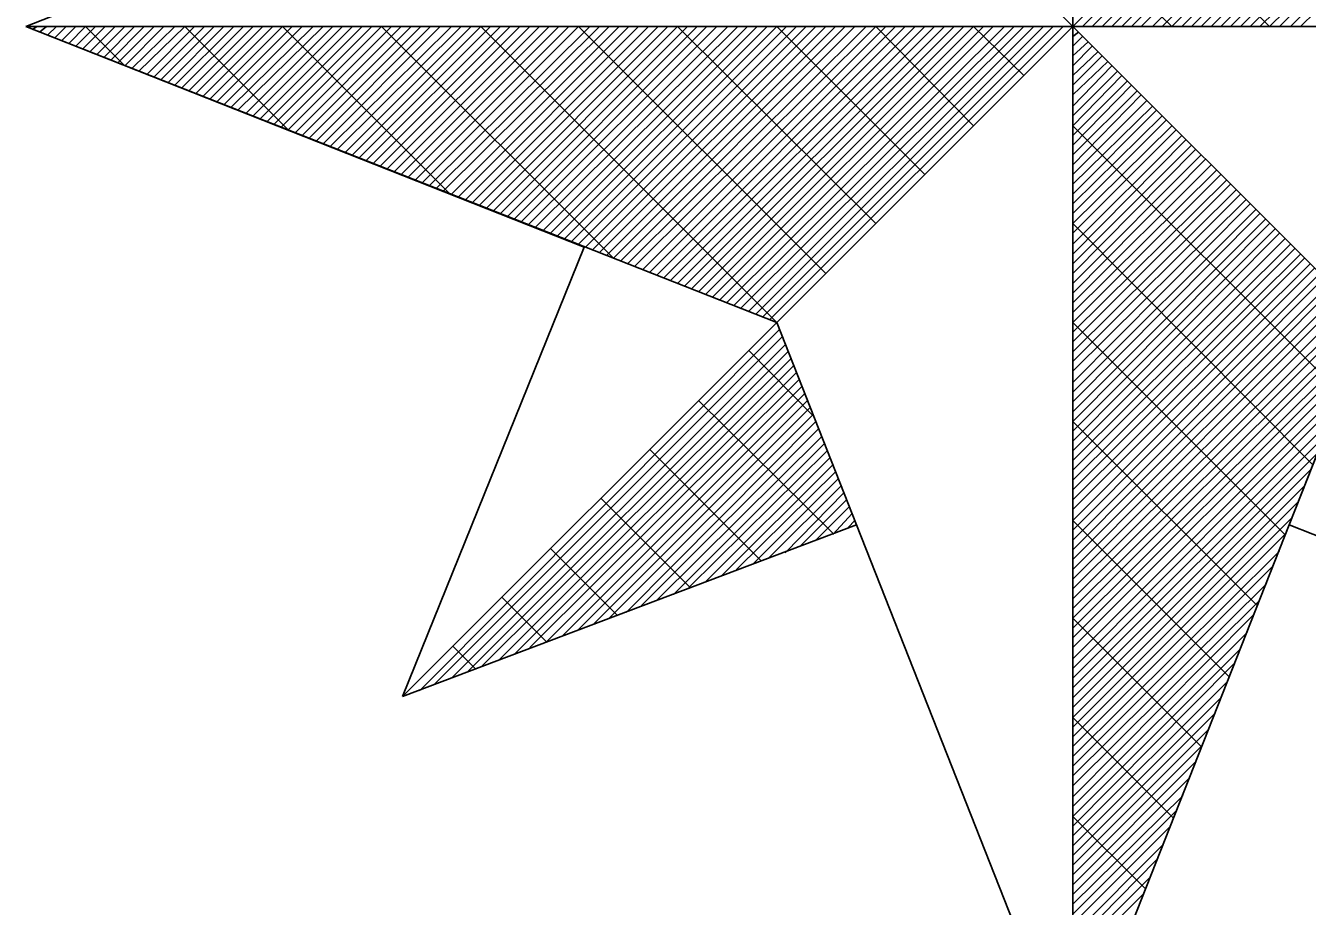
# Model space of a CAD drawing. Extents: x -729889 to -691139, y -995431 to -974354.
# Drawn here: x -725488.065 to -725486.468, y -978465.767 to -978464.669 of the extents above; entities that cross this region are included whole.
import ezdxf

# ---------------------------------------------------------------- set-up
doc = ezdxf.new("R2010")
doc.units = 0
doc.layers.add('Atributy', color=7, linetype='Continuous')
doc.layers.add('Světelný bod se zemním svítidlem', color=7, linetype='Continuous')

# ---------------------------------------------------------------- blocks, each defined once
blk = doc.blocks.new('Světlo')
at = {"layer": 'Světelný bod se zemním svítidlem'}
for p, q in [((0, 0), (0, 1.6939)), ((0, 1.6939), (0, -1.3043)), ((-0.3687, 0.3687), (0, 0)), ((0, 0), (-0.3687, 0.3687)), ((0.3687, 0.3687), (0, 0)), ((0.3687, 0.3687), (0, 0)), ((0, 0), (0.3687, 0.3687)), ((0.0122, 0), (0.3774, 0.3652)), ((0.0243, 0), (0.3861, 0.3617)), ((0.0365, 0), (0.3948, 0.3583)), ((0.0487, 0), (0.4035, 0.3548)), ((0.0609, 0), (0.4139, 0.3513)), ((0.073, 0), (0.4226, 0.3478)), ((0.0852, 0), (0.4313, 0.3443)), ((0.0991, 0), (0.44, 0.3409)), ((0.1113, 0), (0.4487, 0.3374)), ((0.1235, 0), (0.4574, 0.3339)), ((0.1357, 0), (0.4661, 0.3304)), ((0.1478, 0), (0.4748, 0.327)), ((0.16, 0), (0.4835, 0.3235)), ((0.1722, 0), (0.4922, 0.32)), ((0.1843, 0), (0.5009, 0.3165)), ((0.1965, 0), (0.5096, 0.313)), ((0.2087, 0), (0.5183, 0.3096)), ((0.2209, 0), (0.527, 0.3061)), ((0.233, 0), (0.5374, 0.3026)), ((0.2452, 0), (0.5461, 0.2991)), ((0.2574, 0), (0.5548, 0.2957)), ((0.2713, 0), (0.5635, 0.2922)), ((0.2835, 0), (0.5722, 0.2887)), ((-1.3043, 0), (-0.6209, 0.2696)), ((0.2452, 0), (0.1235, 0.1235)), ((0.1235, 0), (0.0609, 0.0609)), ((-1.3043, 0), (-0.3687, -0.3687)), ((0, 0), (-1.3043, 0)), ((-0.6087, -0.2748), (-1.3043, 0)), ((-1.3043, 0), (1.3043, 0)), ((-1.3043, 0), (-1.3043, 0)), ((-1.2957, -0.0035), (-1.2904, 0)), ((-1.287, -0.007), (-1.2783, 0)), ((-1.2765, -0.0104), (-1.2661, 0)), ((-1.2678, -0.0139), (-1.2539, 0)), ((-1.2591, -0.0174), (-1.2417, 0)), ((-1.2504, -0.0209), (-1.2296, 0)), ((-1.2417, -0.0243), (-1.2174, 0)), ((-1.233, -0.0278), (-1.2052, 0)), ((-1.1809, -0.0487), (-1.2296, 0)), ((-1.2243, -0.0313), (-1.193, 0)), ((-1.2157, -0.0348), (-1.1809, 0)), ((-1.207, -0.0383), (-1.1687, 0)), ((-1.1983, -0.0417), (-1.1565, 0)), ((-1.1896, -0.0452), (-1.1443, 0)), ((-1.1809, -0.0487), (-1.1322, 0)), ((-1.1722, -0.0522), (-1.1183, 0)), ((-1.1635, -0.0557), (-1.1061, 0)), ((-1.153, -0.0591), (-1.0939, 0)), ((-1.1443, -0.0626), (-1.0817, 0)), ((-1.1357, -0.0661), (-1.0696, 0)), ((-1.127, -0.0696), (-1.0574, 0)), ((-1.1183, -0.073), (-1.0452, 0)), ((-1.1096, -0.0765), (-1.033, 0)), ((-0.9774, -0.1287), (-1.1061, 0)), ((-1.1009, -0.08), (-1.0209, 0)), ((-1.0922, -0.0835), (-1.0087, 0)), ((-1.0835, -0.087), (-0.9965, 0)), ((-1.0748, -0.0904), (-0.9843, 0)), ((-1.0661, -0.0939), (-0.9722, 0)), ((-1.0574, -0.0974), (-0.96, 0)), ((-1.0487, -0.1009), (-0.9461, 0)), ((-1.04, -0.1043), (-0.9339, 0)), ((-1.0296, -0.1078), (-0.9217, 0)), ((-1.0209, -0.1113), (-0.9096, 0)), ((-1.0122, -0.1148), (-0.8974, 0)), ((-1.0035, -0.1183), (-0.8852, 0)), ((-0.9948, -0.1217), (-0.873, 0)), ((-0.9861, -0.1252), (-0.8609, 0)), ((-0.7757, -0.2087), (-0.9843, 0)), ((-0.9774, -0.1287), (-0.8487, 0)), ((-0.9687, -0.1322), (-0.8365, 0)), ((-0.96, -0.1357), (-0.8243, 0)), ((-0.9513, -0.1391), (-0.8122, 0)), ((-0.9426, -0.1426), (-0.8, 0)), ((-0.9339, -0.1461), (-0.7878, 0)), ((-0.9252, -0.1496), (-0.7739, 0)), ((-0.9165, -0.153), (-0.7617, 0)), ((-0.9061, -0.1565), (-0.7496, 0)), ((-0.8974, -0.16), (-0.7374, 0)), ((-0.8887, -0.1635), (-0.7252, 0)), ((-0.88, -0.167), (-0.713, 0)), ((-0.8713, -0.1704), (-0.7009, 0)), ((-0.8626, -0.1739), (-0.6887, 0)), ((-0.5722, -0.2887), (-0.8609, 0)), ((-0.8539, -0.1774), (-0.6765, 0)), ((-0.8452, -0.1809), (-0.6643, 0)), ((-0.8365, -0.1843), (-0.6522, 0)), ((-0.8278, -0.1878), (-0.64, 0)), ((-0.8191, -0.1913), (-0.6278, 0)), ((-0.8104, -0.1948), (-0.6157, 0)), ((-0.8017, -0.1983), (-0.6017, 0)), ((-0.793, -0.2017), (-0.5896, 0)), ((-0.7843, -0.2052), (-0.5774, 0)), ((-0.7739, -0.2087), (-0.5652, 0)), ((-0.7652, -0.2122), (-0.553, 0)), ((-0.7565, -0.2157), (-0.5409, 0)), ((-0.7478, -0.2191), (-0.5287, 0)), ((-0.7391, -0.2226), (-0.5165, 0)), ((-0.3687, -0.3687), (-0.7374, 0)), ((-0.7304, -0.2261), (-0.5043, 0)), ((-0.7217, -0.2296), (-0.4922, 0)), ((-0.713, -0.233), (-0.48, 0)), ((-0.7043, -0.2365), (-0.4678, 0)), ((-0.6957, -0.24), (-0.4557, 0)), ((-0.687, -0.2435), (-0.4435, 0)), ((-0.6783, -0.247), (-0.4296, 0)), ((-0.6696, -0.2504), (-0.4174, 0)), ((-0.6591, -0.2539), (-0.4052, 0)), ((-0.6504, -0.2574), (-0.393, 0)), ((-0.6417, -0.2609), (-0.3809, 0)), ((-0.633, -0.2643), (-0.3687, 0)), ((-0.6243, -0.2678), (-0.3565, 0)), ((-0.6157, -0.2713), (-0.3443, 0)), ((-0.3078, -0.3078), (-0.6157, 0)), ((-0.607, -0.2748), (-0.3322, 0)), ((-0.5983, -0.2783), (-0.32, 0)), ((-0.5896, -0.2817), (-0.3078, 0)), ((-0.5809, -0.2852), (-0.2957, 0)), ((-0.5722, -0.2887), (-0.2835, 0)), ((-0.5635, -0.2922), (-0.2713, 0)), ((-0.5548, -0.2957), (-0.2574, 0)), ((-0.5461, -0.2991), (-0.2452, 0)), ((-0.5357, -0.3026), (-0.233, 0)), ((-0.527, -0.3061), (-0.2209, 0)), ((-0.5183, -0.3096), (-0.2087, 0)), ((-0.5096, -0.313), (-0.1965, 0)), ((-0.5009, -0.3165), (-0.1843, 0)), ((-0.4922, -0.32), (-0.1722, 0)), ((-0.2452, -0.2452), (-0.4922, 0)), ((-0.4835, -0.3235), (-0.16, 0)), ((-0.4748, -0.327), (-0.1478, 0)), ((-0.4661, -0.3304), (-0.1357, 0)), ((-0.4574, -0.3339), (-0.1235, 0)), ((-0.4487, -0.3374), (-0.1113, 0)), ((-0.44, -0.3409), (-0.0991, 0)), ((-0.4313, -0.3443), (-0.0852, 0)), ((-0.4226, -0.3478), (-0.073, 0)), ((-0.4139, -0.3513), (-0.0609, 0)), ((-0.4035, -0.3548), (-0.0487, 0)), ((-0.3948, -0.3583), (-0.0365, 0)), ((-0.3861, -0.3617), (-0.0243, 0)), ((-0.3774, -0.3652), (-0.0122, 0)), ((-0.3687, -0.3687), (0, 0)), ((0, 0), (-0.3687, -0.3687)), ((0, 0), (-0.3687, -0.3687)), ((-0.1843, -0.1843), (-0.3687, 0)), ((-0.1235, -0.1235), (-0.2452, 0)), ((-0.0609, -0.0609), (-0.1235, 0)), ((0, 0), (0, -1.3043)), ((0.3687, -0.3687), (0, 0)), ((0, 0), (1.3043, 0)), ((0.3687, -0.3687), (0, 0)), ((0.3687, -0.3687), (0, 0)), ((0, -0.0122), (0.007, -0.007)), ((0, -0.0243), (0.0122, -0.0122)), ((0, -0.0365), (0.0191, -0.0191)), ((0, -0.0487), (0.0243, -0.0243)), ((0, -0.0609), (0.0313, -0.0313)), ((0, -0.073), (0.0365, -0.0365)), ((0, -0.0852), (0.0435, -0.0435)), ((0, -0.0991), (0.0487, -0.0487)), ((0, -0.1113), (0.0557, -0.0557)), ((0, -0.1235), (0.0609, -0.0609)), ((0, -0.1357), (0.0678, -0.0678)), ((0, -0.1478), (0.073, -0.073)), ((0, -0.16), (0.08, -0.08)), ((0, -0.1722), (0.0852, -0.0852)), ((0, -0.1843), (0.0922, -0.0922)), ((0, -0.1965), (0.0991, -0.0991)), ((0, -0.2087), (0.1043, -0.1043)), ((0, -0.2209), (0.1113, -0.1113)), ((0, -0.233), (0.1165, -0.1165)), ((0, -0.2452), (0.1235, -0.1235)), ((0.3339, -0.4574), (0, -0.1235)), ((0, -0.2574), (0.1287, -0.1287)), ((0, -0.2713), (0.1357, -0.1357)), ((0, -0.2835), (0.1409, -0.1409)), ((0, -0.2957), (0.1478, -0.1478)), ((0, -0.3078), (0.153, -0.153)), ((0, -0.32), (0.16, -0.16)), ((0, -0.3322), (0.1652, -0.1652)), ((0, -0.3443), (0.1722, -0.1722)), ((0, -0.3565), (0.1791, -0.1791)), ((0, -0.3687), (0.1843, -0.1843)), ((0, -0.3809), (0.1913, -0.1913)), ((0, -0.393), (0.1965, -0.1965)), ((0, -0.4052), (0.2035, -0.2035)), ((0, -0.4174), (0.2087, -0.2087)), ((0, -0.4296), (0.2157, -0.2157)), ((0, -0.4435), (0.2209, -0.2209)), ((0, -0.4557), (0.2278, -0.2278)), ((0, -0.4678), (0.233, -0.233)), ((0, -0.48), (0.24, -0.24)), ((0, -0.4922), (0.2452, -0.2452)), ((0.2991, -0.5461), (0, -0.2452)), ((0, -0.5043), (0.2522, -0.2522)), ((0, -0.5165), (0.2574, -0.2574)), ((0, -0.5287), (0.2643, -0.2643)), ((0, -0.5409), (0.2713, -0.2713)), ((-0.8348, -0.8348), (-0.6087, -0.2748)), ((0, -0.553), (0.2765, -0.2765)), ((0, -0.5652), (0.2835, -0.2835)), ((0, -0.5774), (0.2887, -0.2887)), ((0, -0.5896), (0.2957, -0.2957)), ((0, -0.6017), (0.3009, -0.3009)), ((0, -0.6157), (0.3078, -0.3078)), ((0, -0.6278), (0.313, -0.313)), ((0, -0.64), (0.32, -0.32)), ((0, -0.6522), (0.3252, -0.3252)), ((0, -0.6643), (0.3322, -0.3322)), ((0, -0.6765), (0.3374, -0.3374)), ((0, -0.6887), (0.3443, -0.3443)), ((0, -0.7009), (0.3513, -0.3513)), ((0, -0.713), (0.3565, -0.3565)), ((0, -0.7252), (0.3635, -0.3635)), ((-0.3687, -0.3687), (-0.8348, -0.8348)), ((-0.3687, -0.3687), (-0.8348, -0.8348)), ((-0.8348, -0.8348), (-0.3687, -0.3687)), ((-0.8139, -0.8278), (-0.3652, -0.3774)), ((-0.2696, -0.6209), (-0.3687, -0.3687)), ((0, -1.3043), (0.3687, -0.3687)), ((0, -1.3043), (0.3687, -0.3687)), ((0, -0.7374), (0.3687, -0.3687)), ((0.2643, -0.633), (0, -0.3687)), ((0.3687, -0.3687), (0.2696, -0.6209)), ((-0.7948, -0.8191), (-0.3617, -0.3861)), ((-0.7739, -0.8122), (-0.3583, -0.3965)), ((0, -0.7496), (0.3617, -0.3896)), ((-0.7548, -0.8052), (-0.3548, -0.4052)), ((-0.7357, -0.7965), (-0.3513, -0.4139)), ((-0.3235, -0.4852), (-0.4035, -0.4035)), ((0, -0.7617), (0.353, -0.4087)), ((-0.7148, -0.7896), (-0.3478, -0.4226)), ((0, -0.7739), (0.3443, -0.4296)), ((-0.6957, -0.7826), (-0.3443, -0.4313)), ((-0.6765, -0.7739), (-0.3409, -0.44)), ((-0.6557, -0.767), (-0.3374, -0.4487)), ((-0.6365, -0.76), (-0.3339, -0.4574)), ((0, -0.7878), (0.3374, -0.4504)), ((-0.6157, -0.7513), (-0.3304, -0.4661)), ((-0.5965, -0.7443), (-0.327, -0.4748)), ((-0.2991, -0.6313), (-0.4661, -0.4661)), ((0, -0.8), (0.3287, -0.4696)), ((-0.5774, -0.7374), (-0.3235, -0.4835)), ((-0.5565, -0.7304), (-0.32, -0.4922)), ((0, -0.8122), (0.3217, -0.4904)), ((0.2296, -0.7217), (0, -0.4922)), ((-0.5374, -0.7217), (-0.3165, -0.5009)), ((-0.5183, -0.7148), (-0.313, -0.5113)), ((-0.4974, -0.7078), (-0.3096, -0.52)), ((0, -0.8243), (0.313, -0.5113)), ((-0.3878, -0.6661), (-0.527, -0.527)), ((-0.4783, -0.6991), (-0.3061, -0.5287)), ((-0.4574, -0.6922), (-0.3026, -0.5374)), ((0, -0.8365), (0.3043, -0.5322)), ((-0.4383, -0.6852), (-0.2991, -0.5461)), ((-0.4191, -0.6765), (-0.2957, -0.5548)), ((0, -0.8487), (0.2974, -0.5513)), ((-0.3983, -0.6696), (-0.2922, -0.5635)), ((-0.3791, -0.6626), (-0.2887, -0.5722)), ((0, -0.8609), (0.2887, -0.5722)), ((-0.4765, -0.6991), (-0.5878, -0.5878)), ((-0.3583, -0.6557), (-0.2852, -0.5809)), ((-0.3391, -0.647), (-0.2817, -0.5896)), ((-0.32, -0.64), (-0.2783, -0.5983)), ((0, -0.873), (0.28, -0.593)), ((-0.2696, -0.6209), (-0.8348, -0.8348)), ((-0.2991, -0.633), (-0.2748, -0.607)), ((-0.28, -0.6243), (-0.2713, -0.6157)), ((0, -1.3043), (-0.2696, -0.6209)), ((0, -0.8852), (0.273, -0.6122)), ((0.1948, -0.8104), (0, -0.6157)), ((0.2696, -0.6209), (0, -1.3043)), ((0.8504, -0.8504), (0.2696, -0.6209)), ((0, -0.8974), (0.2643, -0.633)), ((-0.567, -0.7339), (-0.6504, -0.6504)), ((0, -0.9096), (0.2574, -0.6539)), ((0, -0.9217), (0.2487, -0.673)), ((0, -0.9339), (0.2417, -0.6939)), ((-0.6557, -0.767), (-0.7113, -0.7113)), ((0, -0.9461), (0.233, -0.7148)), ((0, -0.96), (0.2243, -0.7339)), ((0.16, -0.8974), (0, -0.7374)), ((0, -0.9722), (0.2174, -0.7548)), ((-0.7443, -0.8), (-0.7722, -0.7722)), ((0, -0.9843), (0.2087, -0.7757)), ((0, -0.9965), (0.2, -0.7948)), ((0, -1.0087), (0.193, -0.8157)), ((0, -1.0209), (0.1843, -0.8365)), ((0, -1.033), (0.1774, -0.8557)), ((0.1252, -0.9861), (0, -0.8609)), ((0, -1.0452), (0.1687, -0.8765)), ((0, -1.0574), (0.16, -0.8974)), ((0, -1.0696), (0.153, -0.9165)), ((0, -1.0817), (0.1443, -0.9374)), ((0, -1.0939), (0.1374, -0.9583)), ((0, -1.1061), (0.1287, -0.9774)), ((0.0904, -1.0748), (0, -0.9843)), ((0, -1.1183), (0.12, -0.9983)), ((0, -1.1322), (0.113, -1.0191)), ((0, -1.1443), (0.1043, -1.0383)), ((0, -1.1565), (0.0974, -1.0591)), ((0, -1.1687), (0.0887, -1.08))]:
    blk.add_line(p, q, dxfattribs=at)

msp = doc.modelspace()

# ---------------------------------------------------------------- block references
at = {"layer": 'Světelný bod se zemním svítidlem', "xscale": 1.0005800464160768, "yscale": 1.0005800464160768}
msp.add_blockref('Světlo', (-725486.76, -978464.67), dxfattribs=at)

# ---------------------------------------------------------------- texts
at = {"layer": 'Atributy'}
msp.add_text('A-0192', height=2, dxfattribs=at).set_placement((-725486.76, -978466.6776))

doc.saveas('drawing.dxf')
